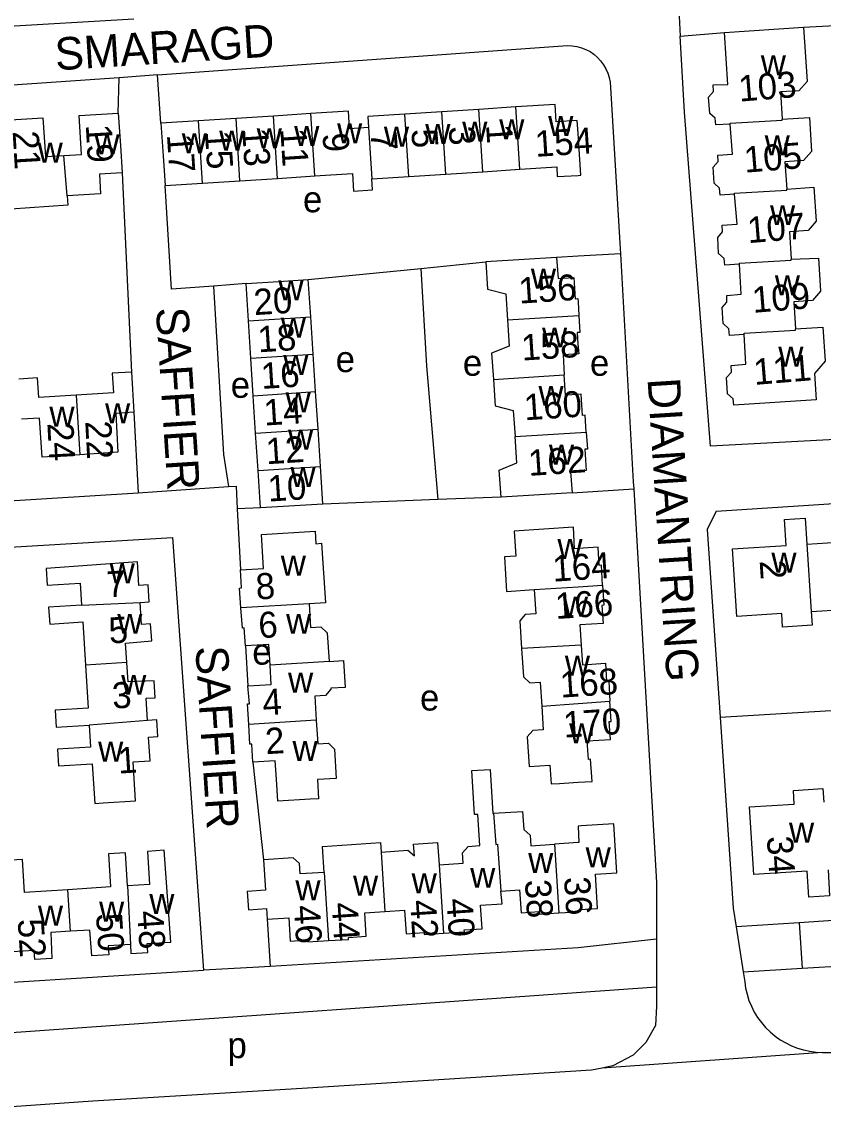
# Model space of a CAD drawing. Extents: x 159441 to 162086, y 388175 to 389787.
# Drawn here: x 160414.4 to 160537.7, y 388328.3 to 388495.8 of the extents above; entities that cross this region are included whole.
import ezdxf

# ---------------------------------------------------------------- set-up
doc = ezdxf.new("R2010")
doc.units = 0
for name, color, linetype in [('BLT_Basislijn', 7, 'Continuous'), ('BLT_Bebouwing', 7, 'Continuous'), ('BLT_Centroide', 7, 'Continuous'), ('BLT_Huisnummer', 7, 'Continuous'), ('BLT_Huisnummer_ tussenligend', 7, 'Continuous'), ('BLT_Onderverdeling_panden', 7, 'Continuous'), ('BLT_Straatnaam', 7, 'Continuous'), ('BLT_Vlakafsluiter', 7, 'Continuous')]:
    doc.layers.add(name, color=color, linetype=linetype)

msp = doc.modelspace()

# ---------------------------------------------------------------- linework, layer by layer
at = {"layer": 'BLT_Basislijn'}
for p, q in [((160534.68, 388495.01), (160588.55, 388497.82)), ((160368.32, 388492.54), (160431.69, 388496.27)), ((160515.55, 388496.72), (160515.72, 388493.61)), ((160515.72, 388493.61), (160522.51, 388494.19)), ((160516.38, 388481.96), (160515.72, 388493.61)), ((160435.85, 388480.22), (160435.29, 388487.66)), ((160429.27, 388481.8), (160429.41, 388487.24)), ((160520.35, 388430.57), (160516.38, 388481.96)), ((160429.87, 388472.62), (160431.31, 388441.97)), ((160458.51, 388456.19), (160475.8, 388457.91)), ((160475.8, 388457.91), (160485.8, 388458.9)), ((160448.93, 388455.58), (160443.93, 388455.2)), ((160431.7, 388435.82), (160432.32, 388423.41)), ((160592.6, 388434.47), (160520.35, 388430.57)), ((160499.07, 388423.42), (160508.57, 388423.99)), ((160478.41, 388422.37), (160460.76, 388421.68)), ((160488.16, 388422.75), (160478.41, 388422.37)), ((160451.15, 388421.1), (160447.58, 388420.92)), ((160447.58, 388420.92), (160448.06, 388411.54)), ((160521.22, 388420.6), (160519.86, 388417.76)), ((160519.86, 388417.76), (160521.85, 388388.91)), ((160448.84, 388399.85), (160449.22, 388393.7)), ((160521.85, 388388.91), (160625.04, 388395.14)), ((160449.98, 388381.99), (160451.6, 388366.98)), ((160700, 388368.05), (160534, 388357.29)), ((160512.09, 388361.21), (160512.08, 388354.77)), ((160534.45, 388350.29), (160685.28, 388359.52)), ((160452.2, 388357.84), (160452.65, 388350.56)), ((160534, 388357.29), (160524.32, 388356.66)), ((160534, 388357.29), (160534.45, 388350.29)), ((160524.32, 388356.66), (160525.4, 388349.73)), ((160512.08, 388354.77), (160512.08, 388347.46)), ((160525.4, 388349.73), (160534.45, 388350.29)), ((160525.4, 388349.73), (160525.63, 388348.22)), ((160398.01, 388339.36), (160512.08, 388347.46)), ((160537.62, 388337.34), (160587.39, 388337.5)), ((160425.39, 388329.85), (160403.25, 388328.31))]:
    msp.add_line(p, q, dxfattribs=at)
for points in [[(160435.29, 388487.66), (160436.02, 388487.72), (160498.39, 388492.2)], [(160498.39, 388492.2), (160499.11, 388492.16), (160499.83, 388492.04), (160500.53, 388491.85), (160501.2, 388491.58), (160501.84, 388491.24), (160502.43, 388490.83), (160502.98, 388490.36), (160503.47, 388489.82), (160503.9, 388489.24), (160504.27, 388488.62), (160504.56, 388487.95), (160504.78, 388487.26), (160504.92, 388486.55), (160504.98, 388485.73)], [(160435.29, 388487.66), (160430.75, 388487.33), (160429.41, 388487.24)], [(160429.41, 388487.24), (160365.98, 388482.86), (160369.27, 388427.54)], [(160504.98, 388485.73), (160506.43, 388461.78), (160506.52, 388460.17)], [(160443.93, 388455.2), (160437.47, 388454.71), (160436.47, 388470.64)], [(160506.52, 388460.17), (160500, 388459.8), (160496.71, 388459.61)], [(160506.52, 388460.17), (160508.5, 388425.1), (160508.57, 388423.99)], [(160475.8, 388457.91), (160476.69, 388442.95), (160478.41, 388422.37)], [(160443.93, 388455.2), (160445.47, 388429.3), (160446.22, 388424.35)], [(160521.22, 388420.6), (160652.19, 388429.08), (160700, 388432.4)], [(160432.32, 388423.41), (160435.25, 388423.59), (160446.22, 388424.35)], [(160446.22, 388424.35), (160447.4, 388424.43), (160447.58, 388420.92)], [(160508.57, 388423.99), (160512.09, 388363.47), (160512.09, 388361.21)], [(160368.41, 388421.71), (160372.46, 388419.86), (160375.29, 388419.88), (160432.32, 388423.41)], [(160407.36, 388414.74), (160437.63, 388416.51), (160442.41, 388349.99)], [(160521.85, 388388.91), (160523.87, 388359.52), (160524.32, 388356.66)], [(160512.08, 388354.77), (160500, 388353.42), (160452.65, 388350.56)], [(160452.65, 388350.56), (160450.92, 388350.45), (160442.41, 388349.99)], [(160347.54, 388344.02), (160347.89, 388344.04), (160442.41, 388349.99)], [(160512.08, 388347.46), (160512.08, 388344.46), (160511.92, 388341.51), (160510.44, 388338.88), (160508.47, 388336.91), (160505.35, 388335.27), (160503.71, 388334.94)], [(160525.63, 388348.22), (160525.77, 388347.25), (160525.99, 388346.29), (160526.29, 388345.35), (160526.66, 388344.44), (160527.1, 388343.56), (160527.62, 388342.72), (160528.2, 388341.93), (160528.84, 388341.18), (160529.55, 388340.5), (160530.3, 388339.87), (160531.1, 388339.3), (160531.95, 388338.8), (160532.84, 388338.37), (160533.76, 388338.01), (160534.7, 388337.73), (160535.66, 388337.53), (160536.64, 388337.41), (160537.62, 388337.34)], [(160503.71, 388334.94), (160502.07, 388334.61), (160457.57, 388331.82), (160425.39, 388329.85)]]:
    msp.add_lwpolyline(points, dxfattribs=at)
at = {"layer": 'BLT_Bebouwing'}
for p, q in [((160522.51, 388494.19), (160534.68, 388495.01)), ((160490.41, 388482.74), (160484.72, 388482.37)), ((160447.39, 388480.96), (160441.62, 388480.59)), ((160453.15, 388481.34), (160447.39, 388480.96)), ((160458.92, 388481.71), (160453.15, 388481.34)), ((160479.03, 388482), (160473.35, 388481.63)), ((160484.72, 388482.37), (160479.03, 388482)), ((160441.62, 388480.59), (160435.85, 388480.22)), ((160479.66, 388472.41), (160485.34, 388472.78)), ((160485.34, 388472.78), (160491.03, 388473.15)), ((160436.47, 388470.64), (160442.24, 388471.01)), ((160442.24, 388471.01), (160448, 388471.38)), ((160448, 388471.38), (160453.77, 388471.76)), ((160453.77, 388471.76), (160459.53, 388472.13)), ((160473.97, 388472.04), (160479.66, 388472.41)), ((160458.89, 388450.45), (160458.51, 388456.19)), ((160449.3, 388449.83), (160448.93, 388455.58)), ((160449.67, 388444.09), (160449.3, 388449.83)), ((160459.26, 388444.7), (160458.89, 388450.45)), ((160450.04, 388438.34), (160449.67, 388444.09)), ((160459.64, 388438.96), (160459.26, 388444.7)), ((160431.31, 388441.97), (160431.7, 388435.82)), ((160460.01, 388433.21), (160459.64, 388438.96)), ((160450.41, 388432.6), (160450.04, 388438.34)), ((160450.78, 388426.85), (160450.41, 388432.6)), ((160460.39, 388427.47), (160460.01, 388433.21)), ((160451.15, 388421.1), (160450.78, 388426.85)), ((160499.07, 388423.42), (160488.16, 388422.75)), ((160460.76, 388421.68), (160451.15, 388421.1))]:
    msp.add_line(p, q, dxfattribs=at)
for points in [[(160534.68, 388495.01), (160535.23, 388486.67), (160533.98, 388485.24), (160531.14, 388485.06), (160531.4, 388480.88)], [(160523.42, 388480.11), (160521.2, 388479.97), (160521.11, 388481.02), (160520.25, 388481.72), (160520.09, 388484.23), (160520.84, 388485.1), (160520.8, 388486.12), (160523.04, 388486.21), (160522.51, 388494.19)], [(160491.03, 388473.15), (160496.72, 388473.51), (160496.81, 388472.02), (160500, 388472.22), (160500.41, 388472.24), (160500, 388478.64), (160499.87, 388480.64), (160496.62, 388480.44), (160496.46, 388483.13), (160490.41, 388482.74)], [(160411.86, 388480.71), (160417.7, 388481.08), (160418.07, 388475.1), (160420.92, 388475.27)], [(160420.92, 388475.27), (160423.64, 388475.44), (160423.28, 388481.42), (160429.27, 388481.8)], [(160429.27, 388481.8), (160429.6, 388476.81), (160429.87, 388472.62)], [(160467.77, 388479.57), (160464.85, 388479.37), (160464.68, 388482.08), (160458.92, 388481.71)], [(160473.35, 388481.63), (160467.66, 388481.26), (160467.77, 388479.57)], [(160531.4, 388480.88), (160535.59, 388481.14), (160535.92, 388475.91), (160534.69, 388474.49), (160531.82, 388474.3), (160532.09, 388470.12)], [(160435.85, 388480.22), (160436.17, 388475.23), (160436.47, 388470.64)], [(160524.08, 388469.31), (160521.87, 388469.18), (160521.78, 388470.24), (160520.94, 388471), (160520.78, 388473.46), (160521.54, 388474.36), (160521.48, 388475.33), (160523.76, 388475.47), (160523.42, 388480.11)], [(160429.87, 388472.62), (160426.38, 388472.4), (160426.57, 388469.39), (160421.43, 388469.06)], [(160459.53, 388472.13), (160465.3, 388472.5), (160465.47, 388469.79), (160468.39, 388469.99), (160468.28, 388471.67)], [(160421.43, 388469.06), (160421.52, 388467.61), (160412.73, 388467.04), (160412.45, 388471.49)], [(160468.28, 388471.67), (160473.97, 388472.04)], [(160524.82, 388458.54), (160522.56, 388458.41), (160522.49, 388459.42), (160521.61, 388460.19), (160521.48, 388462.67), (160522.23, 388463.55), (160522.17, 388464.56), (160524.45, 388464.71), (160524.08, 388469.31)], [(160532.09, 388470.12), (160536.27, 388470.39), (160536.61, 388465.16), (160535.39, 388463.73), (160532.5, 388463.54), (160532.78, 388459.35)], [(160496.71, 388459.61), (160491.72, 388459.28), (160485.8, 388458.9)], [(160496.71, 388459.61), (160496.92, 388456.36), (160499.33, 388456.52), (160499.54, 388453.24), (160499.97, 388453.26), (160500, 388452.76), (160500.13, 388450.69)], [(160532.78, 388459.35), (160536.97, 388459.46), (160537.3, 388454.4), (160536.04, 388452.98), (160533.18, 388452.79), (160533.46, 388448.6)], [(160485.8, 388458.9), (160486.07, 388454.71), (160488.87, 388453.99), (160489.13, 388449.98)], [(160525.56, 388447.77), (160523.27, 388447.61), (160523.18, 388448.62), (160522.3, 388449.43), (160522.17, 388451.89), (160522.91, 388452.74), (160522.87, 388453.77), (160525.1, 388453.95), (160524.82, 388458.54)], [(160448.93, 388455.58), (160453.92, 388455.9), (160458.51, 388456.19)], [(160500.13, 388450.69), (160500.3, 388448.07), (160500, 388448.05), (160499.88, 388448.05), (160499.99, 388446.28), (160500.12, 388444.78), (160497.7, 388444.6), (160497.89, 388441.53)], [(160489.13, 388449.98), (160489.4, 388445.97), (160486.71, 388444.86), (160486.98, 388440.81)], [(160533.46, 388448.6), (160537.65, 388448.87), (160537.99, 388443.64), (160536.38, 388441.75), (160536.64, 388437.68), (160523.95, 388436.86), (160523.87, 388437.84), (160523.01, 388438.64), (160522.85, 388441.13), (160523.61, 388441.96), (160523.55, 388442.99), (160525.81, 388443.16), (160525.56, 388447.77)], [(160422.81, 388438.44), (160417.07, 388438.08), (160416.88, 388441.07), (160414, 388440.89)], [(160431.31, 388441.97), (160428.36, 388441.79), (160428.55, 388438.8), (160422.81, 388438.44)], [(160486.98, 388440.81), (160487.24, 388436.77), (160490.04, 388436.06), (160490.31, 388432.04)], [(160501.27, 388432.73), (160501.1, 388435.33), (160500.69, 388435.3), (160500.49, 388438.57), (160500, 388438.54), (160498.08, 388438.42), (160497.89, 388441.53)], [(160431.7, 388435.82), (160428.9, 388435.59), (160429.22, 388429.63), (160423.38, 388429.25)], [(160423.38, 388429.25), (160417.56, 388428.87), (160417.18, 388434.89), (160414.38, 388434.72)], [(160501.27, 388432.73), (160501.44, 388430.13), (160501.03, 388430.1), (160501.23, 388426.82), (160500, 388426.74), (160498.84, 388426.65), (160499.07, 388423.42)], [(160488.16, 388422.75), (160487.89, 388426.91), (160490.57, 388428.03), (160490.31, 388432.04)], [(160460.76, 388421.68), (160460.44, 388426.67), (160460.39, 388427.47)], [(160535.88, 388405.13), (160536.01, 388403.03), (160531.47, 388402.74), (160531.34, 388404.84), (160524.43, 388404.39), (160523.76, 388414.77), (160532, 388415.3), (160531.74, 388419.29), (160534.93, 388419.49), (160535.19, 388415.5)], [(160535.19, 388415.5), (160543.13, 388416.01), (160542.87, 388420), (160546.06, 388420.21), (160546.32, 388416.22)], [(160448.06, 388411.54), (160451.63, 388411.77), (160451.32, 388416.97), (160459.56, 388417.49), (160459.68, 388415.58), (160460.56, 388415.64), (160461.13, 388406.48), (160458.62, 388406.32)], [(160503.78, 388409.2), (160503.59, 388412.29), (160503.27, 388412.25), (160503.09, 388415.04), (160500, 388414.83), (160499.47, 388414.8), (160499.3, 388418.1), (160490.18, 388417.52), (160490.42, 388413.67), (160488.68, 388413.56), (160489.02, 388408.21), (160493.27, 388408.51)], [(160432.64, 388406.55), (160434.03, 388406.63), (160433.87, 388409.23), (160432.46, 388409.15), (160432.26, 388412.81), (160418.19, 388411.79), (160418.35, 388409.2), (160423.43, 388409.52), (160423.65, 388406.13)], [(160448.15, 388405.7), (160447.92, 388408.76), (160448.24, 388408.77), (160448.06, 388411.54)], [(160503.78, 388409.2), (160503.97, 388406.11), (160503.67, 388406.1), (160503.84, 388403.33), (160500.27, 388403.11), (160500.47, 388399.98)], [(160493.27, 388408.51), (160493.51, 388404.81), (160491.89, 388404.71), (160491.05, 388403.72), (160491.32, 388399.46)], [(160423.65, 388406.13), (160418.57, 388405.82), (160418.73, 388403.22), (160423.81, 388403.54), (160424.23, 388396.9)], [(160430.6, 388397.31), (160430.41, 388400.3), (160434.43, 388400.66), (160434.23, 388403.24), (160432.83, 388403.16), (160432.64, 388406.55)], [(160448.84, 388399.85), (160448.67, 388402.63), (160448.37, 388402.61), (160448.15, 388405.7)], [(160458.62, 388406.32), (160458.85, 388402.68), (160460.46, 388402.78), (160461.42, 388401.87), (160461.7, 388397.48)], [(160535.88, 388405.13), (160542.46, 388405.55), (160542.6, 388403.46), (160547.14, 388403.75), (160547.01, 388405.84)], [(160452.63, 388396.88), (160452.43, 388400.07), (160448.84, 388399.85)], [(160491.32, 388399.46), (160491.6, 388395.1), (160492.57, 388394.19), (160494.18, 388394.29), (160494.42, 388390.62)], [(160500.47, 388399.98), (160500.66, 388396.97), (160504.24, 388397.2), (160504.4, 388394.41), (160504.71, 388394.44), (160504.9, 388391.35)], [(160433.79, 388388.39), (160433.57, 388391.8), (160434.98, 388391.89), (160434.82, 388394.47), (160430.79, 388394.32), (160430.6, 388397.31)], [(160461.7, 388397.48), (160463.91, 388397.62), (160464.16, 388393.49), (160461.95, 388393.35), (160461.96, 388393.22), (160461.13, 388392.21), (160459.51, 388392.11), (160459.74, 388388.44)], [(160424.23, 388396.9), (160424.64, 388390.28), (160419.56, 388389.96), (160419.73, 388387.37), (160424.81, 388387.69)], [(160449.22, 388393.7), (160452.81, 388393.91), (160452.63, 388396.88)], [(160449.34, 388387.79), (160449.17, 388390.94), (160449.44, 388390.95), (160449.22, 388393.7)], [(160494.42, 388390.62), (160494.65, 388386.96), (160493.03, 388386.86), (160492.19, 388385.87), (160492.48, 388381.32), (160495.66, 388381.52), (160495.85, 388378.63), (160497.16, 388378.71), (160500, 388378.89), (160502.15, 388379.03), (160501.93, 388382.42), (160501.59, 388382.4), (160501.41, 388385.25), (160504.97, 388385.47), (160504.8, 388388.23), (160505.09, 388388.25), (160504.9, 388391.35)], [(160424.81, 388387.69), (160425.02, 388384.31), (160419.94, 388383.99), (160420.1, 388381.4), (160425.28, 388381.72), (160425.67, 388375.65)], [(160425.67, 388375.65), (160426.95, 388375.73), (160431.94, 388376.04), (160431.57, 388382.02), (160434.18, 388382.18), (160433.95, 388385.82), (160435.35, 388385.91), (160435.2, 388388.48), (160433.79, 388388.39)], [(160449.98, 388381.99), (160449.81, 388384.76), (160449.51, 388384.74), (160449.34, 388387.79)], [(160459.74, 388388.44), (160459.97, 388384.78), (160461.61, 388384.88), (160462.54, 388384), (160462.82, 388379.48), (160459.9, 388379.3), (160460.09, 388376.36), (160458.8, 388376.28), (160453.81, 388375.97), (160453.6, 388379.35), (160453.42, 388382.21), (160449.98, 388381.99)], [(160478.62, 388366.19), (160482.31, 388366.43), (160482.21, 388368.06), (160483.1, 388369.04), (160484.91, 388369.15), (160484.6, 388373.96), (160484.08, 388373.93), (160483.64, 388380.69), (160486.5, 388380.85), (160486.87, 388374.11), (160487, 388374.12)], [(160538.45, 388365.43), (160538.7, 388361.44), (160535.51, 388361.24), (160535.26, 388365.23), (160527.02, 388364.71), (160526.35, 388375.1), (160533.25, 388375.54), (160533.12, 388377.64), (160537.67, 388377.93), (160537.8, 388375.83)], [(160487, 388374.12), (160491.47, 388374.41), (160491.67, 388371.61), (160492.65, 388370.75), (160492.76, 388369.14), (160496.37, 388369.38)], [(160497.07, 388358.8), (160500, 388358.99), (160500.24, 388359), (160500.22, 388359.31), (160503, 388359.49), (160502.66, 388364.75), (160505.97, 388364.97), (160505.48, 388372.52), (160500.49, 388372.19), (160500, 388372.16), (160500.12, 388369.62), (160500, 388369.62), (160496.37, 388369.38)], [(160460.95, 388365.04), (160460.69, 388369.03), (160469.61, 388369.61), (160469.7, 388368.16)], [(160469.7, 388368.16), (160473.83, 388368.43), (160474.82, 388367.58), (160474.7, 388369.37), (160478.37, 388369.61), (160478.62, 388366.19)], [(160421.51, 388362.37), (160414.86, 388361.94), (160414.53, 388367.03), (160411.94, 388366.86), (160412.27, 388361.78)], [(160430.7, 388362.96), (160430.37, 388368.05), (160427.78, 388367.88), (160428.11, 388362.8), (160421.51, 388362.37)], [(160431.15, 388353.95), (160431.23, 388352.55), (160433.82, 388352.73), (160433.72, 388354.12), (160437.39, 388354.33), (160436.35, 388368.43), (160433.76, 388368.27), (160434.09, 388363.18), (160430.7, 388362.96)], [(160451.6, 388366.98), (160451.91, 388362.3), (160449.09, 388362.08), (160449.31, 388359.29), (160452.1, 388359.47), (160452.2, 388357.84)], [(160460.95, 388365.04), (160457.28, 388364.8), (160457.18, 388366.38), (160456.19, 388367.28), (160451.6, 388366.98)], [(160479.31, 388355.67), (160482.52, 388355.89), (160482.5, 388356.18), (160485.27, 388356.38), (160485.02, 388359.97), (160488.31, 388360.2), (160488.1, 388362.14)], [(160488.1, 388362.14), (160491, 388362.34), (160491.25, 388358.81), (160494.02, 388359), (160494.07, 388358.61), (160497.07, 388358.8)], [(160461.63, 388354.55), (160464.68, 388354.74), (160464.67, 388355.04), (160467.42, 388355.22), (160467.2, 388358.81), (160470.29, 388359.01)], [(160470.29, 388359.01), (160473.32, 388359.2), (160473.55, 388355.61), (160476.34, 388355.79), (160476.35, 388355.48), (160479.31, 388355.67)], [(160452.2, 388357.84), (160455.52, 388358.04), (160455.7, 388354.45), (160458.46, 388354.64), (160458.46, 388354.35), (160461.63, 388354.55)], [(160421.91, 388355.99), (160418.93, 388355.8), (160419.07, 388351.78), (160416.46, 388351.62), (160416.37, 388353.02), (160412.98, 388352.8)], [(160431.15, 388353.95), (160427.75, 388353.74), (160427.83, 388352.35), (160425.23, 388352.18), (160424.89, 388356.17), (160421.91, 388355.99)]]:
    msp.add_lwpolyline(points, dxfattribs=at)
at = {"layer": 'BLT_Onderverdeling_panden'}
for p, q in [((160491.03, 388473.15), (160490.41, 388482.74)), ((160448, 388471.38), (160447.39, 388480.96)), ((160453.77, 388471.76), (160453.15, 388481.34)), ((160459.53, 388472.13), (160458.92, 388481.71)), ((160473.97, 388472.04), (160473.35, 388481.63)), ((160479.66, 388472.41), (160479.03, 388482)), ((160485.34, 388472.78), (160484.72, 388482.37)), ((160442.24, 388471.01), (160441.62, 388480.59)), ((160467.77, 388479.57), (160468.28, 388471.67)), ((160421.43, 388469.06), (160420.92, 388475.27)), ((160489.13, 388449.98), (160500.13, 388450.69)), ((160449.3, 388449.83), (160458.89, 388450.45)), ((160449.67, 388444.09), (160459.26, 388444.7)), ((160486.98, 388440.81), (160497.89, 388441.53)), ((160450.04, 388438.34), (160459.64, 388438.96)), ((160422.81, 388438.44), (160423.38, 388429.25)), ((160450.41, 388432.6), (160460.01, 388433.21)), ((160490.31, 388432.04), (160501.27, 388432.73)), ((160450.78, 388426.85), (160460.39, 388427.47)), ((160535.19, 388415.5), (160535.88, 388405.13)), ((160423.65, 388406.13), (160432.64, 388406.55)), ((160458.62, 388406.32), (160448.15, 388405.7)), ((160500.47, 388399.98), (160491.32, 388399.46)), ((160430.6, 388397.31), (160424.23, 388396.9)), ((160461.7, 388397.48), (160452.63, 388396.88)), ((160433.79, 388388.39), (160424.81, 388387.69)), ((160459.74, 388388.44), (160449.34, 388387.79)), ((160496.37, 388369.38), (160497.07, 388358.8)), ((160469.7, 388368.16), (160470.29, 388359.01)), ((160478.62, 388366.19), (160479.31, 388355.67)), ((160460.95, 388365.04), (160461.63, 388354.55)), ((160421.91, 388355.99), (160421.51, 388362.37)), ((160430.7, 388362.96), (160431.15, 388353.95))]:
    msp.add_line(p, q, dxfattribs=at)
for points in [[(160523.42, 388480.11), (160523.41, 388480.27), (160531.41, 388480.73), (160531.4, 388480.88)], [(160524.08, 388469.31), (160524.07, 388469.48), (160532.1, 388469.96), (160532.09, 388470.12)], [(160524.82, 388458.54), (160524.81, 388458.71), (160532.79, 388459.2), (160532.78, 388459.35)], [(160525.56, 388447.77), (160525.55, 388447.93), (160533.47, 388448.39), (160533.46, 388448.6)], [(160493.27, 388408.51), (160500, 388408.97), (160503.78, 388409.2)], [(160494.42, 388390.62), (160500, 388390.98), (160504.9, 388391.35)], [(160487, 388374.12), (160487.33, 388369.32), (160487.61, 388369.35), (160488.1, 388362.14)]]:
    msp.add_lwpolyline(points, dxfattribs=at)
at = {"layer": 'BLT_Vlakafsluiter'}
msp.add_line((160537.62, 388337.34), (160503.71, 388334.94), dxfattribs=at)

# ---------------------------------------------------------------- texts
at = {"layer": 'BLT_Centroide'}
for s, p in [('w', (160528.11, 388487.61)), ('w', (160495.41, 388478.25)), ('w', (160450.58, 388476.36)), ('w', (160456.34, 388476.72)), ('w', (160462.94, 388477.16)), ('w', (160470.14, 388476.61)), ('w', (160476.5, 388477.03)), ('w', (160482.19, 388477.39)), ('w', (160487.88, 388477.75)), ('w', (160425.62, 388475.45)), ('w', (160439.05, 388475.62)), ('w', (160444.81, 388476)), ('w', (160528.71, 388475.31)), ('w', (160416.88, 388474.17)), ('e', (160457.69, 388466.54)), ('w', (160529.53, 388464.56)), ('w', (160492.75, 388454.78)), ('w', (160453.91, 388453)), ('w', (160530.27, 388453.78)), ('w', (160454.28, 388447.28)), ('w', (160494.46, 388445.75)), ('w', (160530.8, 388442.81)), ('w', (160454.66, 388441.53)), ('e', (160462.72, 388441.96)), ('e', (160482.28, 388441.4)), ('e', (160501.83, 388441.4)), ('e', (160446.58, 388438.01)), ('w', (160493.91, 388436.78)), ('w', (160455.02, 388435.78)), ('w', (160418.69, 388433.56)), ('w', (160427.25, 388434.11)), ('w', (160455.4, 388430.03)), ('w', (160495.52, 388427.75)), ('w', (160455.77, 388424.28)), ('w', (160496.83, 388413.25)), ('w', (160529.74, 388411.12)), ('w', (160427.95, 388409.47)), ('w', (160454.28, 388410.66)), ('w', (160497.67, 388404.34)), ('w', (160429.13, 388401.72)), ('w', (160455.09, 388401.72)), ('e', (160449.89, 388396.98)), ('w', (160497.97, 388395.28)), ('w', (160429.73, 388392.34)), ('w', (160455.4, 388392.66)), ('e', (160475.69, 388389.92)), ('w', (160498.64, 388384.86)), ('w', (160426.18, 388382.06)), ('w', (160456.08, 388382.16)), ('w', (160532.45, 388369.59)), ('w', (160501.17, 388365.8)), ('w', (160492.33, 388364.95)), ('w', (160483.41, 388362.66)), ('w', (160456.53, 388360.73)), ('w', (160465.39, 388361.48)), ('w', (160474.41, 388361.8)), ('w', (160426.33, 388357.47)), ('w', (160434.05, 388358.66)), ('w', (160416.92, 388356.86)), ('p', (160446.08, 388336.47))]:
    msp.add_text(s, height=4, dxfattribs=at).set_placement(p)
at = {"layer": 'BLT_Huisnummer'}
for s, rotation, p in [('103', 4.6524, (160524.83, 388483.55)), ('19', 273.4462, (160424.27, 388479.97)), ('1', 273.7098, (160485.85, 388479.97)), ('154', 3.6457, (160493.48, 388475.06)), ('17', 273.7098, (160436.76, 388478.47)), ('13', 273.7098, (160448.33, 388479.4)), ('9', 273.7098, (160460.69, 388478.65)), ('5', 273.7098, (160474.35, 388479.27)), ('107', 4.6524, (160526.18, 388461.79)), ('156', 3.7352, (160490.97, 388452.49)), ('20', 3.577, (160450.22, 388450.72)), ('111', 4.6524, (160527.14, 388439.99)), ('14', 3.577, (160451.76, 388433.74)), ('22', 273.0355, (160424.2, 388434.4)), ('162', 3.7352, (160492.44, 388426)), ('10', 3.577, (160452.38, 388422.05)), ('164', 3.7352, (160496.18, 388409.73)), ('2', 273.6719, (160527.93, 388412.94)), ('7', 3.5892, (160427.61, 388407.31)), ('8', 3.577, (160450.54, 388406.98)), ('170', 3.7352, (160497.85, 388385.75)), ('2', 3.577, (160452, 388383.2)), ('1', 3.5892, (160429.32, 388380.22)), ('34', 273.6754, (160529.03, 388370.53)), ('36', 273.7547, (160497.83, 388364.26)), ('40', 273.7547, (160479.76, 388360.93)), ('48', 273.7547, (160432.18, 388359.05)), ('46', 273.7547, (160456.28, 388359.89)), ('52', 273.7547, (160413.8, 388357.8))]:
    msp.add_text(s, height=4, rotation=rotation, dxfattribs=at).set_placement(p)
at = {"layer": 'BLT_Huisnummer_ tussenligend'}
for s, rotation, p in [('3', 273.7098, (160480.09, 388479.69)), ('21', 273.4462, (160413.03, 388478.97)), ('15', 273.7098, (160442.6, 388478.98)), ('11', 273.7098, (160454.2, 388479.36)), ('7', 273.7098, (160468.09, 388478.86)), ('105', 4.6524, (160525.67, 388472.62)), ('109', 4.6524, (160526.92, 388451.07)), ('18', 3.577, (160450.83, 388445)), ('158', 3.7352, (160491.39, 388443.73)), ('16', 3.577, (160451.34, 388439.37)), ('160', 3.7352, (160491.8, 388434.55)), ('24', 273.0355, (160418.37, 388434.11)), ('12', 3.577, (160452.08, 388427.79)), ('166', 3.7352, (160496.6, 388403.99)), ('5', 3.5892, (160427.93, 388400.22)), ('6', 3.577, (160450.95, 388401.03)), ('168', 3.7352, (160497.34, 388391.9)), ('3', 3.5892, (160428.45, 388390.2)), ('4', 3.577, (160451.57, 388389.15)), ('38', 273.7547, (160491.81, 388363.83)), ('44', 273.7547, (160462.1, 388360.31)), ('42', 273.7547, (160474.15, 388360.71)), ('50', 273.7547, (160425.85, 388358.65))]:
    msp.add_text(s, height=4, rotation=rotation, dxfattribs=at).set_placement(p)
at = {"layer": 'BLT_Straatnaam'}
for s, rotation, p in [('SMARAGD', 3.6613, (160419.69, 388488.36)), ('SAFFIER', 273.6617, (160435.06, 388451.81)), ('DIAMANTRING', 273.6488, (160510.68, 388440.94)), ('SAFFIER', 273.6617, (160441.13, 388399.72))]:
    msp.add_text(s, height=5, rotation=rotation, dxfattribs=at).set_placement(p)

doc.saveas('drawing.dxf')
